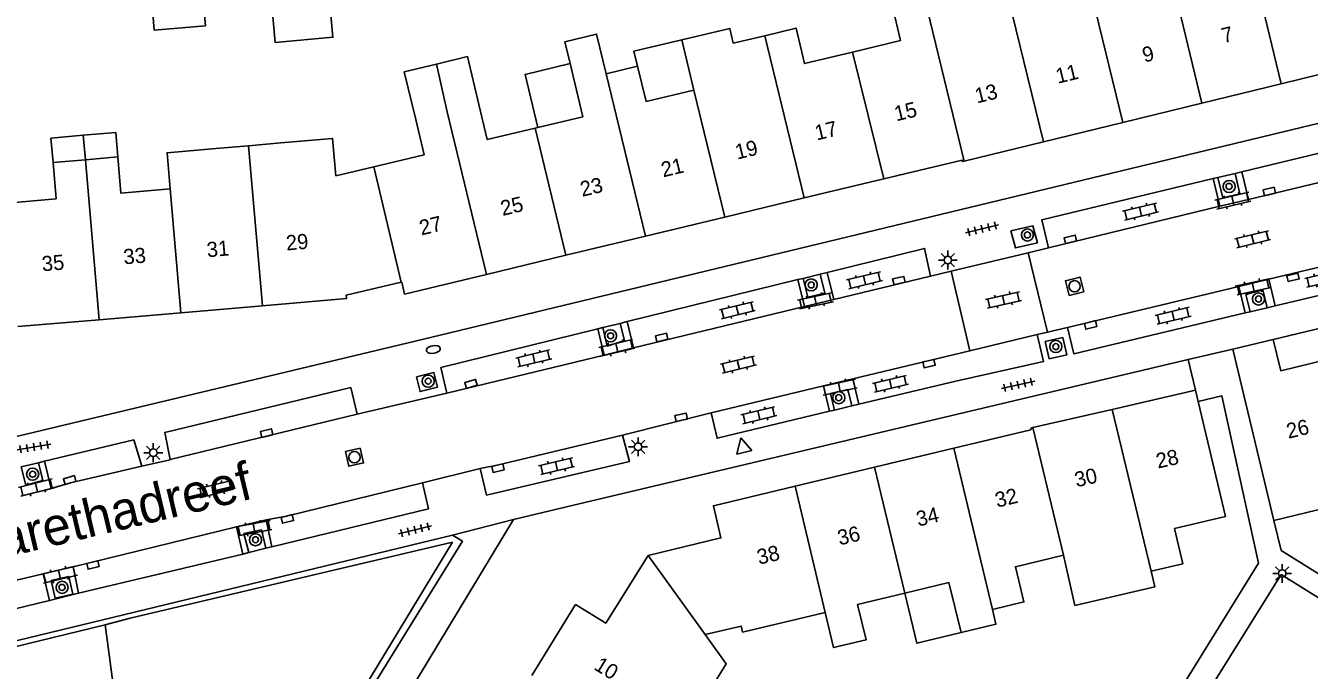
# Model space of a CAD drawing. Extents: x 132998 to 136004, y 396998 to 398512.
# Drawn here: x 133436.6 to 133521.4, y 398034 to 398076.6 of the extents above; entities that cross this region are included whole.
import ezdxf

# ---------------------------------------------------------------- set-up
doc = ezdxf.new("R2010")
doc.units = 0
for name, color, linetype in [('gg-afsc-erfafscheiding', 7, 'Continuous'), ('gg-afsc-hekwerk', 7, 'Continuous'), ('gg-anno-huisnummerreeks BGT', 7, 'Continuous'), ('gg-anno-openbare ruimte label', 7, 'Continuous'), ('gg-bbg-gedigitaliseerde bebouwing', 7, 'Continuous'), ('gg-bbg-gedigitaliseerde bijgebouw', 7, 'Continuous'), ('gg-bbg-hoofdgebouw', 7, 'Continuous'), ('gg-bbg-luifel en loopbrug', 7, 'Continuous'), ('gg-bbg-tussenscheiding', 7, 'Continuous'), ('gg-knt-verharding', 7, 'Continuous'), ('gg-knt-verharding nz', 7, 'Continuous'), ('gt-grn-groengrens', 7, 'Continuous'), ('gt-grn-weggrens', 7, 'Continuous'), ('gt-symb-boom', 7, 'Continuous'), ('gt-symb-brandkraan', 7, 'Continuous'), ('gt-symb-klinker verharding', 7, 'Continuous'), ('gt-symb-kolk', 7, 'Continuous'), ('gt-symb-lichtmast', 7, 'Continuous'), ('gt-symb-rioolschacht', 7, 'Continuous'), ('gt-symb-tegel verharding', 7, 'Continuous'), ('gt-symb-waterafsluiter', 7, 'Continuous')]:
    doc.layers.add(name, color=color, linetype=linetype)

# ---------------------------------------------------------------- blocks, each defined once
blk = doc.blocks.new('gt0-LMAST')
at = {"layer": 'gt-symb-lichtmast'}
for p, q in [((-0.182, 0.173), (-0.447, 0.438)), ((-0.005, 0.246), (-0.005, 0.621)), ((0.172, 0.173), (0.437, 0.438)), ((-0.255, -0.004), (-0.63, -0.004)), ((-0.182, -0.181), (-0.447, -0.446)), ((-0.005, -0.254), (-0.005, -0.629)), ((0.437, -0.446), (0.172, -0.181)), ((0.245, -0.004), (0.62, -0.004))]:
    blk.add_line(p, q, dxfattribs=at)
blk.add_circle((-0.005, -0.004), 0.25, dxfattribs=at)
blk = doc.blocks.new('gt0-KL1')
at = {"layer": 'gt-symb-klinker verharding'}
for p, q in [((-1.15, 0.3), (1.15, 0.3)), ((-1, -0.3), (-1, 0.3)), ((-0.5, 0.3), (-0.5, 0.45)), ((0, -0.3), (0, 0.3)), ((0.5, 0.3), (0.5, 0.45)), ((1, -0.3), (1, 0.3)), ((-1.15, -0.3), (1.15, -0.3)), ((-0.5, -0.45), (-0.5, -0.3)), ((0.5, -0.45), (0.5, -0.3))]:
    blk.add_line(p, q, dxfattribs=at)
blk = doc.blocks.new('gt0-BOOM')
at = {"layer": 'gt-symb-boom'}
for radius in [0.4, 0.2]:
    blk.add_circle((0, 0), radius, dxfattribs=at)
blk = doc.blocks.new('gt0-KOLK')
at = {"layer": 'gt-symb-kolk'}
blk.add_lwpolyline([(0, 0), (0.375, 0), (0.375, 0.4), (-0.375, 0.4), (-0.375, 0), (0, 0)], dxfattribs=at)
blk = doc.blocks.new('gt0-TEG1')
at = {"layer": 'gt-symb-tegel verharding'}
for p, q in [((-1.125, 0), (1.125, 0)), ((-0.9, -0.25), (-0.9, 0.25)), ((-0.45, -0.25), (-0.45, 0.25)), ((0, -0.25), (0, 0.25)), ((0.45, -0.25), (0.45, 0.25)), ((0.9, -0.25), (0.9, 0.25))]:
    blk.add_line(p, q, dxfattribs=at)
blk = doc.blocks.new('gt0-RS')
at = {"layer": 'gt-symb-rioolschacht'}
blk.add_lwpolyline([(-0.5, -0.5), (0.5, -0.5), (0.5, 0.5), (-0.5, 0.5)], close=True, dxfattribs=at)
blk.add_circle((0, 0), 0.375, dxfattribs=at)
blk = doc.blocks.new('gt0-WAFSL')
at = {"layer": 'gt-symb-waterafsluiter'}
for p, q in [((-0.5, -0.333), (0, 0.667)), ((0, 0.667), (0.5, -0.333)), ((0.5, -0.333), (-0.5, -0.333))]:
    blk.add_line(p, q, dxfattribs=at)
blk = doc.blocks.new('gt0-BR')
at = {"layer": 'gt-symb-brandkraan'}
for centre, radius, start, end in [((-0.244, 0), 0.206, 107.56694, 252.43307), ((0.599, -2.664), 3, 106.89205, 107.56694), ((0, -0.691), 0.938, 73.10799, 106.89205), ((-0.599, -2.664), 3, 72.43309, 73.10799), ((0.244, 0), 0.206, 287.56695, 72.43309), ((0.599, 2.664), 3, 252.43307, 253.10797), ((0, 0.691), 0.938, 253.10797, 286.89206), ((-0.599, 2.664), 3, 286.89206, 287.56695)]:
    blk.add_arc(centre, radius, start, end, dxfattribs=at)

msp = doc.modelspace()

# ---------------------------------------------------------------- linework, layer by layer
at = {"layer": 'gg-afsc-erfafscheiding'}
msp.add_line((133511.351, 398030.239), (133518.066, 398041.102), dxfattribs=at)
for points in [[(133518.066, 398041.102), (133515.644, 398052.15), (133514.088, 398051.781)], [(133523.33, 398039.59), (133519.565, 398041.935), (133519.09, 398043.92)], [(133507.13, 398020.345), (133519.579, 398040.338), (133528.247, 398034.929)]]:
    msp.add_lwpolyline(points, dxfattribs=at)
at = {"layer": 'gg-afsc-hekwerk'}
for p, q in [((133457.182, 398029.954), (133464.784, 398042.489)), ((133441.803, 398037.025), (133445.358, 398010.458))]:
    msp.add_line(p, q, dxfattribs=at)
msp.add_lwpolyline([(133464.784, 398042.489), (133443.466, 398037.45), (133441.803, 398037.025)], dxfattribs=at)
at = {"layer": 'gg-bbg-gedigitaliseerde bebouwing'}
for p, q in [((133479.934, 398075.694), (133480.739, 398072.375)), ((133485.42, 398075.97), (133483.34, 398075.47)), ((133477.01, 398073.95), (133474.93, 398073.451)), ((133470.429, 398069.9), (133470.239, 398069.855)), ((133451.279, 398068.696), (133449.137, 398068.511)), ((133453.421, 398068.881), (133451.279, 398068.696)), ((133459.566, 398067.296), (133457.061, 398066.694)), ((133524.53, 398045.231), (133519.09, 398043.92))]:
    msp.add_line(p, q, dxfattribs=at)
for points in [[(133493.845, 398077.987), (133494.405, 398075.657), (133491.22, 398074.89)], [(133479.934, 398075.694), (133483.105, 398076.452), (133483.34, 398075.47)], [(133491.22, 398074.89), (133488.06, 398074.13), (133487.5, 398076.47), (133485.42, 398075.97)], [(133472.557, 398074.129), (133472.209, 398075.574), (133474.305, 398076.077), (133474.93, 398073.451)], [(133462.35, 398070.43), (133461.592, 398073.586), (133463.717, 398074.096)], [(133466.52, 398071.43), (133465.761, 398074.588), (133463.717, 398074.096)], [(133472.557, 398074.129), (133473.4, 398070.61), (133470.429, 398069.9)], [(133480.739, 398072.375), (133477.58, 398071.62), (133477.01, 398073.95)], [(133470.239, 398069.855), (133467.08, 398069.1), (133466.52, 398071.43)], [(133462.35, 398070.43), (133462.91, 398068.1), (133459.566, 398067.296)], [(133453.421, 398068.881), (133456.847, 398069.177), (133457.061, 398066.694)], [(133446.106, 398065.835), (133442.852, 398065.555), (133442.645, 398067.951)], [(133449.137, 398068.511), (133445.899, 398068.231), (133446.106, 398065.835)], [(133438.361, 398067.582), (133438.568, 398065.185), (133435.331, 398064.906)], [(133510.978, 398040.559), (133513.07, 398041.05), (133512.51, 398043.39)], [(133500.479, 398038.032), (133502.56, 398038.53), (133502, 398040.86), (133505.172, 398041.622)], [(133505.172, 398041.622), (133505.934, 398038.304), (133511.217, 398039.518), (133510.978, 398040.559)], [(133494.69, 398039.11), (133497.607, 398039.809), (133498.402, 398036.501)], [(133489.42, 398037.84), (133489.98, 398035.51), (133492.12, 398036.02), (133491.56, 398038.36), (133494.69, 398039.11)], [(133489.42, 398037.84), (133483.96, 398036.54), (133483.87, 398036.93), (133481.475, 398036.369)], [(133498.402, 398036.501), (133500.713, 398037.057), (133500.479, 398038.032)], [(133478.978, 398028.078), (133482.878, 398034.439), (133481.475, 398036.369)]]:
    msp.add_lwpolyline(points, dxfattribs=at)
at = {"layer": 'gg-bbg-gedigitaliseerde bijgebouw'}
for points in [[(133444.841, 398078.831), (133448.22, 398079.112), (133448.436, 398076.625), (133445.058, 398076.332), (133444.841, 398078.831)], [(133440.364, 398069.383), (133442.506, 398069.567), (133442.645, 398067.951)], [(133438.361, 398067.582), (133438.222, 398069.199), (133440.364, 398069.383)]]:
    msp.add_lwpolyline(points, dxfattribs=at)
at = {"layer": 'gg-bbg-hoofdgebouw'}
for p, q in [((133519.571, 398072.794), (133514.326, 398071.514)), ((133514.326, 398071.514), (133509.1, 398070.239)), ((133509.1, 398070.239), (133503.851, 398068.958)), ((133503.851, 398068.958), (133498.615, 398067.68)), ((133493.305, 398066.509), (133488.037, 398065.242)), ((133488.037, 398065.242), (133482.775, 398063.977)), ((133482.775, 398063.977), (133477.535, 398062.718)), ((133477.535, 398062.718), (133472.276, 398061.454)), ((133472.276, 398061.454), (133467.017, 398060.19)), ((133461.384, 398059.67), (133457.742, 398058.809)), ((133461.42, 398059.678), (133461.384, 398059.67)), ((133446.817, 398057.655), (133441.402, 398057.193)), ((133452.218, 398058.117), (133446.817, 398057.655)), ((133441.402, 398057.193), (133436.024, 398056.733)), ((133516.38, 398055.24), (133519.04, 398055.88)), ((133516.38, 398055.24), (133519.09, 398043.92)), ((133508.4, 398051.263), (133513.91, 398052.53)), ((133513.91, 398052.53), (133514.088, 398051.781)), ((133503.147, 398050.055), (133508.4, 398051.263)), ((133492.677, 398047.441), (133497.922, 398048.698)), ((133487.44, 398046.186), (133492.677, 398047.441)), ((133470.013, 398033.661), (133472.9, 398038.37))]:
    msp.add_line(p, q, dxfattribs=at)
for points in [[(133524.854, 398073.981), (133524.73, 398073.95), (133524.68, 398074.04), (133519.571, 398072.794)], [(133498.615, 398067.68), (133498.49, 398067.65), (133498.47, 398067.75), (133493.305, 398066.509)], [(133467.017, 398060.19), (133461.61, 398058.89), (133461.42, 398059.678)], [(133457.742, 398058.809), (133457.76, 398058.59), (133452.218, 398058.117)], [(133522.607, 398054.556), (133519.54, 398053.82), (133519.04, 398055.88)], [(133514.088, 398051.781), (133515.89, 398044.18), (133512.51, 398043.39)], [(133497.922, 398048.698), (133503.02, 398049.92), (133503.04, 398050.03), (133503.147, 398050.055)], [(133477.72, 398041.6), (133482.53, 398042.76), (133482.03, 398044.89), (133487.44, 398046.186)], [(133477.72, 398041.6), (133474.91, 398037.13), (133472.9, 398038.37)]]:
    msp.add_lwpolyline(points, dxfattribs=at)
at = {"layer": 'gg-bbg-luifel en loopbrug'}
for points in [[(133452.694, 398079.489), (133456.518, 398079.806), (133456.869, 398075.867), (133453.046, 398075.528), (133452.694, 398079.489)], [(133479.934, 398075.694), (133476.774, 398074.939), (133477.01, 398073.95)], [(133470.429, 398069.9), (133469.577, 398073.412), (133472.557, 398074.129)], [(133494.69, 398039.11), (133495.49, 398035.8), (133498.402, 398036.501)]]:
    msp.add_lwpolyline(points, dxfattribs=at)
at = {"layer": 'gg-bbg-tussenscheiding'}
for p, q in [((133516.97, 398083.541), (133519.571, 398072.794)), ((133506.464, 398081.004), (133509.1, 398070.239)), ((133512.288, 398079.948), (133514.326, 398071.514)), ((133495.98, 398078.5), (133498.615, 398067.68)), ((133501.791, 398077.425), (133503.851, 398068.958)), ((133485.42, 398075.97), (133488.037, 398065.242)), ((133491.22, 398074.89), (133493.305, 398066.509)), ((133464.43, 398070.929), (133463.717, 398074.096)), ((133474.93, 398073.451), (133477.535, 398062.718)), ((133480.739, 398072.375), (133482.775, 398063.977)), ((133464.43, 398070.929), (133467.017, 398060.19)), ((133470.239, 398069.855), (133472.276, 398061.454)), ((133440.502, 398067.766), (133440.364, 398069.383)), ((133452.218, 398058.117), (133451.279, 398068.696)), ((133442.645, 398067.951), (133440.502, 398067.766)), ((133440.502, 398067.766), (133438.361, 398067.582)), ((133441.402, 398057.193), (133440.502, 398067.766)), ((133459.566, 398067.296), (133461.384, 398059.67)), ((133446.106, 398065.835), (133446.817, 398057.655)), ((133508.4, 398051.263), (133510.978, 398040.559)), ((133503.147, 398050.055), (133505.172, 398041.622)), ((133497.922, 398048.698), (133500.479, 398038.032)), ((133492.677, 398047.441), (133494.69, 398039.11)), ((133487.44, 398046.186), (133489.42, 398037.84)), ((133481.475, 398036.369), (133477.72, 398041.6))]:
    msp.add_line(p, q, dxfattribs=at)
at = {"layer": 'gg-knt-verharding'}
for p, q in [((133462.78, 398055.88), (133528.843, 398071.818)), ((133516.975, 398066.975), (133529.298, 398069.93)), ((133516.527, 398066.868), (133516.975, 398066.975)), ((133517.417, 398065.149), (133516.975, 398066.975)), ((133515.079, 398066.52), (133515.392, 398066.595)), ((133515.522, 398064.691), (133515.079, 398066.52)), ((133515.392, 398066.595), (133516.527, 398066.868)), ((133515.522, 398064.691), (133517.417, 398065.149)), ((133502.835, 398061.623), (133504.179, 398061.946)), ((133497.748, 398060.4), (133502.835, 398061.623)), ((133502.835, 398061.623), (133504.115, 398056.362)), ((133531.386, 398061.028), (133519.176, 398058.111)), ((133489.085, 398060.205), (133487.954, 398059.927)), ((133489.547, 398060.319), (133489.085, 398060.205)), ((133489.982, 398058.523), (133489.547, 398060.319)), ((133496.388, 398060.073), (133497.748, 398060.4)), ((133498.99, 398055.136), (133497.748, 398060.4)), ((133476.333, 398057.063), (133487.615, 398059.843)), ((133487.954, 398059.927), (133487.615, 398059.843)), ((133488.048, 398058.055), (133487.615, 398059.843)), ((133516.779, 398059.394), (133518.756, 398059.867)), ((133517.198, 398057.638), (133516.779, 398059.394)), ((133519.176, 398058.111), (133518.756, 398059.867)), ((133488.048, 398058.055), (133489.982, 398058.523)), ((133517.198, 398057.638), (133517.518, 398057.715)), ((133518.654, 398057.986), (133517.518, 398057.715)), ((133518.654, 398057.986), (133519.176, 398058.111)), ((133475.866, 398056.948), (133474.716, 398056.665)), ((133476.333, 398057.063), (133475.866, 398056.948)), ((133476.754, 398055.322), (133476.333, 398057.063)), ((133524.72, 398057.25), (133519.04, 398055.88)), ((133464.016, 398054.028), (133474.381, 398056.582)), ((133474.716, 398056.665), (133474.381, 398056.582)), ((133474.8, 398054.849), (133474.381, 398056.582)), ((133498.99, 398055.136), (133503.449, 398056.203)), ((133503.449, 398056.203), (133504.115, 398056.362)), ((133504.115, 398056.362), (133505.45, 398056.682)), ((133415.225, 398044.541), (133462.78, 398055.88)), ((133474.8, 398054.849), (133476.754, 398055.322)), ((133472.69, 398044.9), (133513.43, 398054.56)), ((133513.43, 398054.56), (133513.91, 398052.53)), ((133464.41, 398052.335), (133464.016, 398054.028)), ((133489.307, 398052.818), (133491.242, 398053.281)), ((133489.708, 398051.134), (133489.307, 398052.818)), ((133491.644, 398051.597), (133491.242, 398053.281)), ((133498.055, 398053.129), (133491.644, 398051.597)), ((133458.465, 398050.94), (133464.41, 398052.335)), ((133481.889, 398051.042), (133476.014, 398049.552)), ((133490.045, 398051.215), (133489.708, 398051.134)), ((133491.184, 398051.487), (133490.045, 398051.215)), ((133491.644, 398051.597), (133491.184, 398051.487)), ((133437.407, 398047.735), (133436.263, 398047.464)), ((133437.794, 398047.827), (133437.407, 398047.735)), ((133437.794, 398047.827), (133438.249, 398046.039)), ((133466.609, 398047.355), (133462.796, 398046.413)), ((133466.609, 398047.355), (133467.036, 398045.582)), ((133436.289, 398045.553), (133438.249, 398046.039)), ((133468.811, 398043.98), (133472.69, 398044.9)), ((133442.268, 398000), (133468.811, 398043.98)), ((133452.447, 398043.952), (133450.486, 398043.501)), ((133450.913, 398041.685), (133450.486, 398043.501)), ((133452.447, 398043.952), (133452.823, 398042.178)), ((133464.78, 398042.952), (133419.68, 398032.022)), ((133440.051, 398039.104), (133450.913, 398041.685)), ((133451.315, 398041.789), (133450.913, 398041.685)), ((133452.44, 398042.079), (133451.315, 398041.789)), ((133452.44, 398042.079), (133452.823, 398042.178)), ((133439.686, 398040.858), (133437.718, 398040.393)), ((133439.686, 398040.858), (133440.051, 398039.104)), ((133438.122, 398038.621), (133437.718, 398040.393)), ((133438.122, 398038.621), (133440.051, 398039.104))]:
    msp.add_line(p, q, dxfattribs=at)
for points in [[(133515.079, 398066.52), (133503.739, 398063.801), (133504.179, 398061.946)], [(133515.392, 398066.595), (133515.715, 398065.249), (133516.85, 398065.522), (133516.527, 398066.868)], [(133501.707, 398063.071), (133502.005, 398061.943), (133503.452, 398062.278), (133503.154, 398063.407), (133501.707, 398063.071)], [(133489.547, 398060.319), (133495.993, 398061.907), (133496.388, 398060.073)], [(133487.954, 398059.927), (133488.263, 398058.673), (133489.393, 398058.953), (133489.085, 398060.205)], [(133517.518, 398057.715), (133517.245, 398058.856), (133518.37, 398059.172), (133518.654, 398057.986)], [(133505.45, 398056.682), (133505.871, 398054.932), (133517.198, 398057.638)], [(133474.716, 398056.665), (133475.015, 398055.451), (133476.146, 398055.811), (133475.866, 398056.948)], [(133498.055, 398053.129), (133503.861, 398054.432), (133503.449, 398056.203)], [(133503.958, 398055.753), (133504.231, 398054.615), (133505.406, 398054.873), (133505.133, 398056.011), (133503.958, 398055.753)], [(133462.398, 398053.417), (133462.631, 398052.444), (133463.784, 398052.72), (133463.551, 398053.693), (133462.398, 398053.417)], [(133458.465, 398050.94), (133458.045, 398052.707), (133445.753, 398049.739), (133446.099, 398047.95)], [(133490.045, 398051.215), (133489.781, 398052.319), (133490.922, 398052.583), (133491.184, 398051.487)], [(133489.708, 398051.134), (133482.268, 398049.356), (133481.889, 398051.042)], [(133444.242, 398047.51), (133443.703, 398049.247), (133437.794, 398047.827)], [(133467.036, 398045.582), (133476.473, 398047.818), (133476.014, 398049.552)], [(133437.407, 398047.735), (133437.688, 398046.55), (133436.553, 398046.241), (133436.263, 398047.464)], [(133444.242, 398047.51), (133446.104, 398047.922), (133446.099, 398047.95)], [(133452.823, 398042.178), (133463.201, 398044.689), (133462.796, 398046.413)], [(133451.315, 398041.789), (133450.986, 398043.062), (133452.15, 398043.295), (133452.44, 398042.079)], [(133457.527, 398029.743), (133465.437, 398042.546), (133464.78, 398042.952)], [(133438.237, 398039.939), (133439.406, 398040.216), (133439.682, 398039.047), (133438.513, 398038.77), (133438.237, 398039.939)], [(133425.901, 398037.558), (133426.309, 398035.749), (133438.122, 398038.621)]]:
    msp.add_lwpolyline(points, dxfattribs=at)
at = {"layer": 'gg-knt-verharding nz'}
for p, q in [((133517.417, 398065.149), (133529.708, 398068.082)), ((133504.179, 398061.946), (133515.522, 398064.691)), ((133518.756, 398059.867), (133530.964, 398062.791)), ((133489.982, 398058.523), (133496.388, 398060.073)), ((133516.779, 398059.394), (133505.45, 398056.682)), ((133476.754, 398055.322), (133488.048, 398058.055)), ((133491.242, 398053.281), (133498.99, 398055.136)), ((133464.41, 398052.335), (133474.8, 398054.849)), ((133481.889, 398051.042), (133489.307, 398052.818)), ((133446.099, 398047.95), (133458.465, 398050.94)), ((133450.486, 398043.501), (133439.686, 398040.858)), ((133437.718, 398040.393), (133425.901, 398037.558))]:
    msp.add_line(p, q, dxfattribs=at)
for points in [[(133476.014, 398049.552), (133467.736, 398047.572), (133466.609, 398047.355)], [(133438.249, 398046.039), (133439.52, 398046.396), (133444.242, 398047.51)], [(133462.796, 398046.413), (133453.81, 398044.211), (133452.447, 398043.952)]]:
    msp.add_lwpolyline(points, dxfattribs=at)
at = {"layer": 'gt-grn-groengrens'}
msp.add_lwpolyline([(133420.451, 398023.345), (133420.843, 398023.38), (133420.08, 398031.736), (133441.803, 398037.025)], dxfattribs=at)
at = {"layer": 'gt-grn-weggrens'}
for p, q in [((133516.38, 398055.24), (133513.43, 398054.56)), ((133464.78, 398042.952), (133468.811, 398043.98))]:
    msp.add_line(p, q, dxfattribs=at)

# ---------------------------------------------------------------- block references
at = {"layer": 'gt-symb-boom'}
for p, rotation in [((133516.131, 398066.004), 140.0697455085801), ((133502.792, 398062.795), -166.46414363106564)]:
    msp.add_blockref('gt0-BOOM', p, dxfattribs=dict(at, rotation=rotation))
for p in [(133488.497, 398059.491), (133518.076, 398058.561), (133475.231, 398056.127), (133504.673, 398055.416), (133463.169, 398053.127), (133490.32, 398052.035), (133437.014, 398046.975), (133451.75, 398042.641), (133438.959, 398039.493)]:
    msp.add_blockref('gt0-BOOM', p, dxfattribs=at)
at = {"layer": 'gt-symb-brandkraan', "rotation": -170.62242087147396}
msp.add_blockref('gt0-BR', (133463.508, 398055.223), dxfattribs=at)
at = {"layer": 'gt-symb-klinker verharding'}
for p, rotation in [((133516.377, 398065.064), 13.119144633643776), ((133510.276, 398064.343), -166.40843956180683), ((133517.688, 398062.513), -166.53322310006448), ((133492.021, 398059.803), 13.591560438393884), ((133522.324, 398059.9), 13.480126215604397), ((133517.717, 398059.363), 12.118760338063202), ((133483.612, 398057.819), -166.40843956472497), ((133488.775, 398058.436), 12.118760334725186), ((133501.214, 398058.496), 12.882979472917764), ((133512.431, 398057.45), -166.53322310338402), ((133475.639, 398055.331), 13.299584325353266), ((133470.153, 398054.63), -166.40843956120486), ((133483.681, 398054.222), 13.591560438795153), ((133490.357, 398052.731), 12.118760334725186), ((133493.738, 398052.953), 13.466776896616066), ((133485.03, 398050.876), 13.466776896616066), ((133471.66, 398047.508), 13.466776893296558), ((133437.269, 398046.092), 14.17514205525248), ((133449.109, 398045.992), -166.0471766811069), ((133451.652, 398043.408), 10.837910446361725), ((133438.782, 398040.331), 13.35534096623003)]:
    msp.add_blockref('gt0-KL1', p, dxfattribs=dict(at, rotation=rotation))
at = {"layer": 'gt-symb-kolk'}
for p, rotation in [((133518.837, 398065.474), 13.59156044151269), ((133505.685, 398062.309), 13.535856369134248), ((133520.307, 398060.189), -166.46414363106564), ((133494.337, 398059.582), 13.174926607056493), ((133506.923, 398057.038), -166.11658196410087), ((133478.66, 398055.814), 13.480126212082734), ((133496.239, 398054.482), -166.6446590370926), ((133466.057, 398052.751), 16.205185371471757), ((133479.94, 398050.541), 12.242859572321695), ((133452.534, 398049.5), 13.53585636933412), ((133467.736, 398047.572), -166.53322310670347), ((133439.519, 398046.396), 15.662106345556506), ((133453.81, 398044.211), -166.2278545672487), ((133440.951, 398041.167), -166.28353067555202)]:
    msp.add_blockref('gt0-KOLK', p, dxfattribs=dict(at, rotation=rotation))
at = {"layer": 'gt-symb-lichtmast'}
for p in [(133497.536, 398061.139), (133477.055, 398048.791), (133444.997, 398048.399), (133519.647, 398040.414)]:
    msp.add_blockref('gt0-LMAST', p, dxfattribs=at)
at = {"layer": 'gt-symb-rioolschacht'}
for p, rotation in [((133505.913, 398059.402), 13.883418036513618), ((133458.293, 398048.099), -167.0611893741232)]:
    msp.add_blockref('gt0-RS', p, dxfattribs=dict(at, rotation=rotation))
at = {"layer": 'gt-symb-tegel verharding'}
for p, rotation in [((133499.791, 398063.2), -166.40843956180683), ((133502.175, 398052.887), 12.535023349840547), ((133437.103, 398048.776), -170.3304947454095), ((133462.293, 398043.298), -166.35276167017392)]:
    msp.add_blockref('gt0-TEG1', p, dxfattribs=dict(at, rotation=rotation))
at = {"layer": 'gt-symb-waterafsluiter', "rotation": 13.41107184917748}
msp.add_blockref('gt0-WAFSL', (133483.997, 398048.741), dxfattribs=at)

# ---------------------------------------------------------------- texts
at = {"layer": 'gg-anno-huisnummerreeks BGT'}
for s, rotation, p in [('7', 13.7, (133515.76, 398075.466)), ('9', 13.7, (133510.528, 398074.19)), ('11', 13.7, (133504.8, 398072.792)), ('13', 13.7, (133499.454, 398071.488)), ('15', 13.5, (133494.121, 398070.305)), ('17', 13.5, (133488.864, 398069.041)), ('19', 13.5, (133483.602, 398067.776)), ('21', 13.5, (133478.704, 398066.599)), ('23', 13.5, (133473.35, 398065.313)), ('25', 13.5, (133468.091, 398064.049)), ('27', 13.5, (133462.719, 398062.757)), ('29', 4.9, (133453.803, 398061.765)), ('33', 4.9, (133443.058, 398060.847)), ('31', 4.9, (133448.57, 398061.318)), ('35', 4.9, (133437.66, 398060.386)), ('26', 13.5, (133520.053, 398049.316)), ('28', 12.9, (133511.424, 398047.342)), ('30', 12.9, (133506.042, 398046.105)), ('32', 13.5, (133500.791, 398044.758)), ('34', 13.5, (133495.576, 398043.508)), ('36', 13.5, (133490.37, 398042.261)), ('38', 13.5, (133485.046, 398040.985)), ('10', 328.5, (133474.067, 398034.107))]:
    msp.add_text(s, height=1, rotation=rotation, dxfattribs=at).set_placement(p)
at = {"layer": 'gg-anno-openbare ruimte label'}
msp.add_text('Margarethadreef', height=2.5, rotation=13.4, dxfattribs=at).set_placement((133427.644, 398039.661))

doc.saveas('drawing.dxf')
